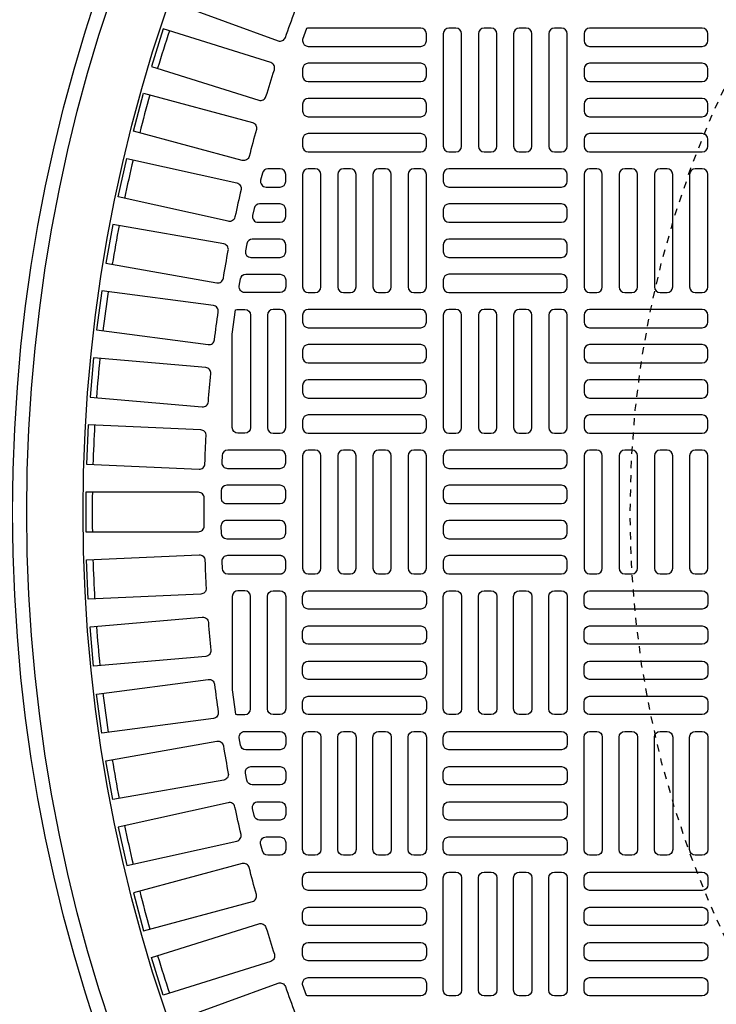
# Model space of a CAD drawing. Extents: x -169 to 6736, y -208 to 3022.
# Tile 602 of 656: x 5940 to 5950, y 1310 to 1324. Entities that reach past the tile are written whole.
import ezdxf

# ---------------------------------------------------------------- set-up
doc = ezdxf.new("R2010")
doc.units = 0
doc.header["$MEASUREMENT"] = 0
doc.linetypes.add('HIDDEN2', pattern=[0.28125, 0.1875, -0.09375])
doc.layers.get('DEFPOINTS').update_dxf_attribs({"linetype": 'CONTINUOUS'})
for name, color, linetype in [('TANK-MANHOLE-COVER-40', 2, 'CONTINUOUS'), ('TANK-MANHOLE-COVER-HATCH-40', 252, 'CONTINUOUS'), ('TANK-SLOPE', 3, 'CONTINUOUS')]:
    doc.layers.add(name, color=color, linetype=linetype)

msp = doc.modelspace()

# ---------------------------------------------------------------- linework, layer by layer
at = {"layer": 'DEFPOINTS', "color": 8, "linetype": 'HIDDEN2', "ltscale": 0.125}
msp.add_circle((5962.39028, 1317.01839), 14, dxfattribs=at)
msp.add_circle((5962.39028, 1317.01839), 14, dxfattribs=at)
at = {"layer": 'TANK-MANHOLE-COVER-40', "color": 4, "linetype": 'Continuous'}
msp.add_circle((5962.39105, 1317.01839), 22.63902, dxfattribs=at)
at = {"layer": 'TANK-MANHOLE-COVER-40', "color": 1, "linetype": 'Continuous'}
msp.add_circle((5962.39105, 1317.01839), 22.44094, dxfattribs=at)
at = {"layer": 'TANK-MANHOLE-COVER-40', "color": 2, "linetype": 'Continuous'}
msp.add_circle((5962.39105, 1317.01839), 21.65354, dxfattribs=at)
at = {"layer": 'TANK-MANHOLE-COVER-HATCH-40', "linetype": 'Continuous'}
for points in [[(5943.56803, 1323.66075, -0.00491171), (5943.70216, 1324.02925, 0.41709369), (5943.65536, 1324.1309), (5942.17462, 1324.66984), (5941.98611, 1324.1519), (5943.46685, 1323.61296, 0.41709369), (5943.56803, 1323.66075)], [(5943.29621, 1322.83338, -0.00491171), (5943.41413, 1323.20738, 0.41709369), (5943.36295, 1323.30689), (5941.86011, 1323.78073), (5941.69437, 1323.25506), (5943.19721, 1322.78122, 0.41709369), (5943.29621, 1322.83338)], [(5943.06074, 1321.99494, -0.41709369), (5942.96411, 1321.93851), (5941.44203, 1322.34635), (5941.58469, 1322.87875), (5943.10676, 1322.47091, -0.41709369), (5943.16224, 1322.37373, 0.00491171), (5943.06074, 1321.99494)], [(5942.86206, 1321.14703, -0.41709369), (5942.76798, 1321.08644), (5941.22957, 1321.4275), (5941.34886, 1321.96561), (5942.88728, 1321.62455, -0.41709369), (5942.94694, 1321.52988, 0.00491171), (5942.86206, 1321.14703)], [(5942.70056, 1320.29125, -0.00491171), (5942.76866, 1320.67745, 0.41709369), (5942.70493, 1320.76943), (5941.1531, 1321.04306), (5941.05738, 1320.50025), (5942.60921, 1320.22662, 0.41709369), (5942.70056, 1320.29125)], [(5942.57654, 1319.42925, -0.00491171), (5942.62773, 1319.81805, 0.41709369), (5942.56005, 1319.90716), (5940.99776, 1320.11284), (5940.92581, 1319.56637), (5942.4881, 1319.3607, 0.41709369), (5942.57654, 1319.42925)], [(5942.49024, 1318.56266, -0.00491171), (5942.52442, 1318.95332, 0.41709369), (5942.45291, 1319.0394), (5940.88314, 1319.17673), (5940.8351, 1318.62765), (5942.40488, 1318.49031, 0.41709369), (5942.49024, 1318.56266)], [(5942.43138, 1317.21447, 0.41709369), (5942.35264, 1317.29398), (5940.77687, 1317.29398), (5940.77687, 1316.7428), (5942.35264, 1316.7428, 0.41709369), (5942.43138, 1316.82231, -0.00491171), (5942.43138, 1317.21447)], [(5942.49024, 1315.47412, 0.00491171), (5942.52442, 1315.08346, -0.41709369), (5942.45291, 1314.99739), (5940.88314, 1314.86005), (5940.8351, 1315.40913), (5942.40488, 1315.54647, -0.41709369), (5942.49024, 1315.47412)], [(5942.57654, 1314.60753, 0.00491171), (5942.62773, 1314.21873, -0.41709369), (5942.56005, 1314.12962), (5940.99776, 1313.92394), (5940.92581, 1314.47041), (5942.4881, 1314.67609, -0.41709369), (5942.57654, 1314.60753)], [(5942.70056, 1313.74553, 0.00491171), (5942.76866, 1313.35933, -0.41709369), (5942.70493, 1313.26736), (5941.1531, 1312.99373), (5941.05738, 1313.53653), (5942.60921, 1313.81016, -0.41709369), (5942.70056, 1313.74553)], [(5942.86206, 1312.88976, 0.41709369), (5942.76798, 1312.95035), (5941.22957, 1312.60929), (5941.34886, 1312.07117), (5942.88728, 1312.41223, 0.41709369), (5942.94694, 1312.5069, -0.00491171), (5942.86206, 1312.88976)], [(5943.06074, 1312.04185, 0.41709369), (5942.96411, 1312.09827), (5941.44203, 1311.69043), (5941.58469, 1311.15803), (5943.10676, 1311.56587, 0.41709369), (5943.16224, 1311.66305, -0.00491171), (5943.06074, 1312.04185)], [(5943.29621, 1311.20341, 0.00491171), (5943.41413, 1310.8294, -0.41709369), (5943.36295, 1310.72989), (5941.86011, 1310.25605), (5941.69437, 1310.78172), (5943.19721, 1311.25556, -0.41709369), (5943.29621, 1311.20341)], [(5943.56803, 1310.37604, 0.00491171), (5943.70216, 1310.00753, -0.41709369), (5943.65536, 1309.90588), (5942.17462, 1309.36694), (5941.98611, 1309.88488), (5943.46685, 1310.42382, -0.41709369), (5943.56803, 1310.37604)]]:
    msp.add_lwpolyline(points, format="xyb", dxfattribs=at)
for points in [[(5943.80837, 1323.63174), (5943.80837, 1323.61288, 0.41421356), (5943.88711, 1323.53414), (5945.46191, 1323.53414, 0.41421356), (5945.54065, 1323.61288), (5945.54065, 1323.71131, 0.41421356), (5945.46191, 1323.79005), (5943.88711, 1323.79005, 0.07385003), (5943.86423, 1323.78665)], [(5943.80837, 1323.12075, 0.41421356), (5943.88711, 1323.04201), (5945.46191, 1323.04201, 0.41421356), (5945.54065, 1323.12075), (5945.54065, 1323.21918, 0.41421356), (5945.46191, 1323.29792), (5943.88711, 1323.29792, 0.41421356), (5943.80837, 1323.21918)], [(5943.80837, 1322.62863, 0.41421356), (5943.88711, 1322.54989), (5945.46191, 1322.54989, 0.41421356), (5945.54065, 1322.62863), (5945.54065, 1322.72705, 0.41421356), (5945.46191, 1322.80579), (5943.88711, 1322.80579, 0.41421356), (5943.80837, 1322.72705)], [(5943.80837, 1322.1365, 0.41421356), (5943.88711, 1322.05776), (5945.46191, 1322.05776, 0.41421356), (5945.54065, 1322.1365), (5945.54065, 1322.23493, 0.41421356), (5945.46191, 1322.31367), (5943.88711, 1322.31367, 0.41421356), (5943.80837, 1322.23493)], [(5943.49341, 1321.82154), (5943.32223, 1321.82154, 0.34573684), (5943.24573, 1321.76147), (5943.22172, 1321.66304, 0.48617467), (5943.29821, 1321.56564), (5943.49341, 1321.56564), (5943.49341, 1321.56564, 0.41421356), (5943.57215, 1321.64438), (5943.57215, 1321.7428), (5943.57215, 1321.7428, 0.41421356)], [(5943.49341, 1321.32942), (5943.207, 1321.32942, 0.35291937), (5943.13005, 1321.26737), (5943.10869, 1321.16895, 0.47828469), (5943.18564, 1321.07351), (5943.49341, 1321.07351), (5943.49341, 1321.07351, 0.41421356), (5943.57215, 1321.15225), (5943.57215, 1321.25068), (5943.57215, 1321.25068, 0.41421356)], [(5943.49341, 1320.83729), (5943.10502, 1320.83729, 0.36009445), (5943.02767, 1320.77328), (5943.00892, 1320.67486, 0.47048611), (5943.08627, 1320.58138), (5943.49341, 1320.58138, 0.41421356), (5943.57215, 1320.66012), (5943.57215, 1320.75855), (5943.57215, 1320.75855, 0.41421356)], [(5943.57215, 1320.26642), (5943.57215, 1320.26642), (5943.57215, 1320.168, -0.41421356), (5943.49341, 1320.08926), (5942.99989, 1320.08926, -0.46277143), (5942.92219, 1320.18077), (5942.93837, 1320.27919, -0.36726762), (5943.01607, 1320.34516), (5943.49341, 1320.34516, -0.41421356)], [(5942.87037, 1319.84602, -0.10672862), (5942.90286, 1319.85304), (5942.90286, 1319.85304), (5943.00128, 1319.85304, -0.41421356), (5943.08002, 1319.7743), (5943.08002, 1319.7743), (5943.08002, 1318.19949, -0.41421356), (5943.00128, 1318.12075), (5943.00128, 1318.12075), (5942.90286, 1318.12075, -0.41421356), (5942.82412, 1318.19949), (5942.82412, 1318.19949), (5942.82412, 1319.50588)], [(5943.49341, 1318.12075, 0.41421356), (5943.57215, 1318.19949), (5943.57215, 1319.7743, 0.41421356), (5943.49341, 1319.85304), (5943.39498, 1319.85304, 0.41421356), (5943.31624, 1319.7743), (5943.31624, 1318.19949, 0.41421356), (5943.39498, 1318.12075)], [(5940.80947, 1318.23652), (5940.78542, 1317.68586), (5942.35969, 1317.61713, 0.41709369), (5942.44182, 1317.69313, -0.00491171), (5942.45893, 1318.08491, 0.41709369), (5942.38374, 1318.16778)], [(5942.75782, 1317.62863), (5943.49341, 1317.62863, 0.41421356), (5943.57215, 1317.70737), (5943.57215, 1317.80579, 0.41421356), (5943.49341, 1317.88453), (5942.76151, 1317.88453, 0.40329122), (5942.68282, 1317.80874), (5942.67914, 1317.71032, 0.20378141), (5942.70111, 1317.65274, 0.20378141)], [(5942.74672, 1317.1365), (5943.49341, 1317.1365, 0.41421356), (5943.57215, 1317.21524), (5943.57215, 1317.31367, 0.41421356), (5943.49341, 1317.39241), (5942.74795, 1317.39241, 0.41056424), (5942.66921, 1317.31465), (5942.66798, 1317.21622, 0.20053403), (5942.69069, 1317.15991, 0.20053403)], [(5942.74558, 1316.90028, 0.41977873), (5942.66685, 1316.82005), (5942.66872, 1316.72162, 0.40867021), (5942.74744, 1316.64438), (5943.49341, 1316.64438), (5943.49341, 1316.64438, 0.41421356), (5943.57215, 1316.72312), (5943.57215, 1316.82154), (5943.57215, 1316.82154, 0.41421356), (5943.49341, 1316.90028)], [(5940.80947, 1315.80027), (5940.78542, 1316.35092), (5942.35969, 1316.41966, -0.41709369), (5942.44182, 1316.34365, 0.00491171), (5942.45893, 1315.95187, -0.41709369), (5942.38374, 1315.869)], [(5943.50496, 1316.1531), (5943.50877, 1316.15376), (5943.51254, 1316.15461), (5943.51626, 1316.15564), (5943.51993, 1316.15685), (5943.52354, 1316.15824), (5943.52707, 1316.15981), (5943.53053, 1316.16155), (5943.53389, 1316.16345), (5943.53715, 1316.16552), (5943.54031, 1316.16775), (5943.54336, 1316.17012), (5943.54629, 1316.17265), (5943.54909, 1316.17531), (5943.55175, 1316.17811), (5943.55427, 1316.18104), (5943.55665, 1316.18408), (5943.55888, 1316.18724), (5943.56095, 1316.19051), (5943.56285, 1316.19387), (5943.56459, 1316.19732), (5943.56615, 1316.20086), (5943.56754, 1316.20446), (5943.56876, 1316.20813), (5943.56979, 1316.21186), (5943.57063, 1316.21563), (5943.5713, 1316.21944), (5943.57177, 1316.22327), (5943.57205, 1316.22713), (5943.57215, 1316.23099), (5943.57215, 1316.32942), (5943.57205, 1316.33328), (5943.57177, 1316.33713), (5943.5713, 1316.34097), (5943.57063, 1316.34478), (5943.56979, 1316.34855), (5943.56876, 1316.35227), (5943.56754, 1316.35594), (5943.56615, 1316.35955), (5943.56459, 1316.36308), (5943.56285, 1316.36653), (5943.56095, 1316.3699), (5943.55888, 1316.37316), (5943.55665, 1316.37632), (5943.55427, 1316.37937), (5943.55175, 1316.38229), (5943.54909, 1316.38509), (5943.54629, 1316.38776), (5943.54336, 1316.39028), (5943.54031, 1316.39266), (5943.53715, 1316.39489), (5943.53389, 1316.39695), (5943.53053, 1316.39886), (5943.52707, 1316.4006), (5943.52354, 1316.40216), (5943.51993, 1316.40355), (5943.51626, 1316.40476), (5943.51254, 1316.4058), (5943.50877, 1316.40664), (5943.50496, 1316.4073), (5943.50113, 1316.40778), (5943.49727, 1316.40806), (5943.49341, 1316.40816), (5942.75782, 1316.40816, 0.42522092), (5942.67914, 1316.32647), (5942.68282, 1316.22804, 0.40329122), (5942.76151, 1316.15225), (5943.49341, 1316.15225), (5943.49727, 1316.15234), (5943.50113, 1316.15263)], [(5942.87037, 1314.19076, 0.10672862), (5942.90286, 1314.18375), (5942.90286, 1314.18375), (5943.00128, 1314.18375, 0.41421356), (5943.08002, 1314.26249), (5943.08002, 1314.26249), (5943.08002, 1315.83729, 0.41421356), (5943.00128, 1315.91603), (5943.00128, 1315.91603), (5942.90286, 1315.91603, 0.41421356), (5942.82412, 1315.83729), (5942.82412, 1315.83729), (5942.82412, 1314.5309)], [(5943.49341, 1315.91603, -0.41421356), (5943.57215, 1315.83729), (5943.57215, 1314.26249, -0.41421356), (5943.49341, 1314.18375), (5943.39498, 1314.18375, -0.41421356), (5943.31624, 1314.26249), (5943.31624, 1315.83729, -0.41421356), (5943.39498, 1315.91603)], [(5942.99989, 1313.94753), (5943.49341, 1313.94753, -0.41421356), (5943.57215, 1313.86879), (5943.57215, 1313.77036), (5943.57215, 1313.77036, -0.41421356), (5943.49341, 1313.69162), (5943.01607, 1313.69162, -0.36726762), (5942.93837, 1313.75759), (5942.92219, 1313.85602, -0.46277143)], [(5943.49341, 1313.4554, -0.41421356), (5943.57215, 1313.37666), (5943.57215, 1313.27823), (5943.57215, 1313.27823, -0.41421356), (5943.49341, 1313.19949), (5943.10502, 1313.19949, -0.36009445), (5943.02767, 1313.2635), (5943.00892, 1313.36192, -0.47048611), (5943.08627, 1313.4554)], [(5943.18564, 1312.96327), (5943.49341, 1312.96327), (5943.49341, 1312.96327, -0.41421356), (5943.57215, 1312.88453), (5943.57215, 1312.78611), (5943.57215, 1312.78611, -0.41421356), (5943.49341, 1312.70737), (5943.207, 1312.70737, -0.35291937), (5943.13005, 1312.76941), (5943.10869, 1312.86783, -0.47828469)], [(5943.29821, 1312.47115), (5943.49341, 1312.47115), (5943.49341, 1312.47115, -0.41421356), (5943.57215, 1312.39241), (5943.57215, 1312.29398), (5943.57215, 1312.29398, -0.41421356), (5943.49341, 1312.21524), (5943.32223, 1312.21524, -0.34573684), (5943.24573, 1312.27532), (5943.22172, 1312.37374, -0.48617467)], [(5943.80837, 1311.90028, -0.41421356), (5943.88711, 1311.97902), (5945.46191, 1311.97902, -0.41421356), (5945.54065, 1311.90028), (5945.54065, 1311.80186, -0.41421356), (5945.46191, 1311.72312), (5943.88711, 1311.72312, -0.41421356), (5943.80837, 1311.80186)], [(5943.80837, 1311.40816, -0.41421356), (5943.88711, 1311.4869), (5945.46191, 1311.4869, -0.41421356), (5945.54065, 1311.40816), (5945.54065, 1311.30973, -0.41421356), (5945.46191, 1311.23099), (5943.88711, 1311.23099, -0.41421356), (5943.80837, 1311.30973)], [(5943.80837, 1310.91603, -0.41421356), (5943.88711, 1310.99477), (5945.46191, 1310.99477, -0.41421356), (5945.54065, 1310.91603), (5945.54065, 1310.8176, -0.41421356), (5945.46191, 1310.73886), (5943.88711, 1310.73886, -0.41421356), (5943.80837, 1310.8176)], [(5943.80837, 1310.40504), (5943.80837, 1310.4239, -0.41421356), (5943.88711, 1310.50264), (5945.46191, 1310.50264, -0.41421356), (5945.54065, 1310.4239), (5945.54065, 1310.32548, -0.41421356), (5945.46191, 1310.24674), (5943.88711, 1310.24674, -0.07385003), (5943.86423, 1310.25014)]]:
    msp.add_lwpolyline(points, format="xyb", close=True, dxfattribs=at)
at = {"layer": 'TANK-MANHOLE-COVER-HATCH-40', "linetype": 'Continuous', "flags": 128}
for points in [[(5945.95404, 1322.05776, 0.41421356), (5946.03278, 1322.1365), (5946.03278, 1323.71131, 0.41421356), (5945.95404, 1323.79005), (5945.85561, 1323.79005, 0.41421356), (5945.77687, 1323.71131), (5945.77687, 1322.1365, 0.41421356), (5945.85561, 1322.05776)], [(5946.44616, 1322.05776, 0.41421356), (5946.5249, 1322.1365), (5946.5249, 1323.71131, 0.41421356), (5946.44616, 1323.79005), (5946.34774, 1323.79005, 0.41421356), (5946.269, 1323.71131), (5946.269, 1322.1365, 0.41421356), (5946.34774, 1322.05776)], [(5946.93829, 1322.05776, 0.41421356), (5947.01703, 1322.1365), (5947.01703, 1323.71131, 0.41421356), (5946.93829, 1323.79005), (5946.83986, 1323.79005, 0.41421356), (5946.76112, 1323.71131), (5946.76112, 1322.1365, 0.41421356), (5946.83986, 1322.05776)], [(5947.43042, 1322.05776, 0.41421356), (5947.50916, 1322.1365), (5947.50916, 1323.71131, 0.41421356), (5947.43042, 1323.79005), (5947.33199, 1323.79005, 0.41421356), (5947.25325, 1323.71131), (5947.25325, 1322.1365, 0.41421356), (5947.33199, 1322.05776)], [(5947.74538, 1323.61288, 0.41421356), (5947.82412, 1323.53414), (5949.39892, 1323.53414, 0.41421356), (5949.47766, 1323.61288), (5949.47766, 1323.71131, 0.41421356), (5949.39892, 1323.79005), (5947.82412, 1323.79005, 0.41421356), (5947.74538, 1323.71131)], [(5947.74538, 1323.12075, 0.41421356), (5947.82412, 1323.04201), (5949.39892, 1323.04201, 0.41421356), (5949.47766, 1323.12075), (5949.47766, 1323.21918, 0.41421356), (5949.39892, 1323.29792), (5947.82412, 1323.29792, 0.41421356), (5947.74538, 1323.21918)], [(5947.74538, 1322.62863, 0.41421356), (5947.82412, 1322.54989), (5949.39892, 1322.54989, 0.41421356), (5949.47766, 1322.62863), (5949.47766, 1322.72705, 0.41421356), (5949.39892, 1322.80579), (5947.82412, 1322.80579, 0.41421356), (5947.74538, 1322.72705)], [(5947.74538, 1322.1365, 0.41421356), (5947.82412, 1322.05776), (5949.39892, 1322.05776, 0.41421356), (5949.47766, 1322.1365), (5949.47766, 1322.23493, 0.41421356), (5949.39892, 1322.31367), (5947.82412, 1322.31367, 0.41421356), (5947.74538, 1322.23493)], [(5943.98553, 1320.08926, 0.41421356), (5944.06427, 1320.168), (5944.06427, 1321.7428, 0.41421356), (5943.98553, 1321.82154), (5943.88711, 1321.82154, 0.41421356), (5943.80837, 1321.7428), (5943.80837, 1320.168, 0.41421356), (5943.88711, 1320.08926)], [(5944.47766, 1320.08926, 0.41421356), (5944.5564, 1320.168), (5944.5564, 1321.7428, 0.41421356), (5944.47766, 1321.82154), (5944.37923, 1321.82154, 0.41421356), (5944.30049, 1321.7428), (5944.30049, 1320.168, 0.41421356), (5944.37923, 1320.08926)], [(5944.96979, 1320.08926, 0.41421356), (5945.04853, 1320.168), (5945.04853, 1321.7428, 0.41421356), (5944.96979, 1321.82154), (5944.87136, 1321.82154, 0.41421356), (5944.79262, 1321.7428), (5944.79262, 1320.168, 0.41421356), (5944.87136, 1320.08926)], [(5945.46191, 1320.08926, 0.41421356), (5945.54065, 1320.168), (5945.54065, 1321.7428, 0.41421356), (5945.46191, 1321.82154), (5945.36349, 1321.82154, 0.41421356), (5945.28475, 1321.7428), (5945.28475, 1320.168, 0.41421356), (5945.36349, 1320.08926)], [(5947.50916, 1321.7428, 0.41421356), (5947.43042, 1321.82154), (5945.85561, 1321.82154, 0.41421356), (5945.77687, 1321.7428), (5945.77687, 1321.64438, 0.41421356), (5945.85561, 1321.56564), (5947.43042, 1321.56564, 0.41421356), (5947.50916, 1321.64438)], [(5947.92254, 1320.08926, 0.41421356), (5948.00128, 1320.168), (5948.00128, 1321.7428, 0.41421356), (5947.92254, 1321.82154), (5947.82412, 1321.82154, 0.41421356), (5947.74538, 1321.7428), (5947.74538, 1320.168, 0.41421356), (5947.82412, 1320.08926)], [(5948.41467, 1320.08926, 0.41421356), (5948.49341, 1320.168), (5948.49341, 1321.7428, 0.41421356), (5948.41467, 1321.82154), (5948.31624, 1321.82154, 0.41421356), (5948.2375, 1321.7428), (5948.2375, 1320.168, 0.41421356), (5948.31624, 1320.08926)], [(5948.90679, 1320.08926, 0.41421356), (5948.98553, 1320.168), (5948.98553, 1321.7428, 0.41421356), (5948.90679, 1321.82154), (5948.80837, 1321.82154, 0.41421356), (5948.72963, 1321.7428), (5948.72963, 1320.168, 0.41421356), (5948.80837, 1320.08926)], [(5949.39892, 1320.08926, 0.41421356), (5949.47766, 1320.168), (5949.47766, 1321.7428, 0.41421356), (5949.39892, 1321.82154), (5949.30049, 1321.82154, 0.41421356), (5949.22175, 1321.7428), (5949.22175, 1320.168, 0.41421356), (5949.30049, 1320.08926)], [(5947.50916, 1321.25068, 0.41421356), (5947.43042, 1321.32942), (5945.85561, 1321.32942, 0.41421356), (5945.77687, 1321.25068), (5945.77687, 1321.15225, 0.41421356), (5945.85561, 1321.07351), (5947.43042, 1321.07351, 0.41421356), (5947.50916, 1321.15225)], [(5947.50916, 1320.75855, 0.41421356), (5947.43042, 1320.83729), (5945.85561, 1320.83729, 0.41421356), (5945.77687, 1320.75855), (5945.77687, 1320.66012, 0.41421356), (5945.85561, 1320.58138), (5947.43042, 1320.58138, 0.41421356), (5947.50916, 1320.66012)], [(5947.50916, 1320.26642, 0.41421356), (5947.43042, 1320.34516), (5945.85561, 1320.34516, 0.41421356), (5945.77687, 1320.26642), (5945.77687, 1320.168, 0.41421356), (5945.85561, 1320.08926), (5947.43042, 1320.08926, 0.41421356), (5947.50916, 1320.168)], [(5943.80837, 1319.67587, 0.41421356), (5943.88711, 1319.59713), (5945.46191, 1319.59713, 0.41421356), (5945.54065, 1319.67587), (5945.54065, 1319.7743, 0.41421356), (5945.46191, 1319.85304), (5943.88711, 1319.85304, 0.41421356), (5943.80837, 1319.7743)], [(5945.95404, 1318.12075, 0.41421356), (5946.03278, 1318.19949), (5946.03278, 1319.7743, 0.41421356), (5945.95404, 1319.85304), (5945.85561, 1319.85304, 0.41421356), (5945.77687, 1319.7743), (5945.77687, 1318.19949, 0.41421356), (5945.85561, 1318.12075)], [(5946.44616, 1318.12075, 0.41421356), (5946.5249, 1318.19949), (5946.5249, 1319.7743, 0.41421356), (5946.44616, 1319.85304), (5946.34774, 1319.85304, 0.41421356), (5946.269, 1319.7743), (5946.269, 1318.19949, 0.41421356), (5946.34774, 1318.12075)], [(5946.93829, 1318.12075, 0.41421356), (5947.01703, 1318.19949), (5947.01703, 1319.7743, 0.41421356), (5946.93829, 1319.85304), (5946.83986, 1319.85304, 0.41421356), (5946.76112, 1319.7743), (5946.76112, 1318.19949, 0.41421356), (5946.83986, 1318.12075)], [(5947.43042, 1318.12075, 0.41421356), (5947.50916, 1318.19949), (5947.50916, 1319.7743, 0.41421356), (5947.43042, 1319.85304), (5947.33199, 1319.85304, 0.41421356), (5947.25325, 1319.7743), (5947.25325, 1318.19949, 0.41421356), (5947.33199, 1318.12075)], [(5947.74538, 1319.67587, 0.41421356), (5947.82412, 1319.59713), (5949.39892, 1319.59713, 0.41421356), (5949.47766, 1319.67587), (5949.47766, 1319.7743, 0.41421356), (5949.39892, 1319.85304), (5947.82412, 1319.85304, 0.41421356), (5947.74538, 1319.7743)], [(5943.80837, 1319.18375, 0.41421356), (5943.88711, 1319.10501), (5945.46191, 1319.10501, 0.41421356), (5945.54065, 1319.18375), (5945.54065, 1319.28217, 0.41421356), (5945.46191, 1319.36091), (5943.88711, 1319.36091, 0.41421356), (5943.80837, 1319.28217)], [(5947.74538, 1319.18375, 0.41421356), (5947.82412, 1319.10501), (5949.39892, 1319.10501, 0.41421356), (5949.47766, 1319.18375), (5949.47766, 1319.28217, 0.41421356), (5949.39892, 1319.36091), (5947.82412, 1319.36091, 0.41421356), (5947.74538, 1319.28217)], [(5943.80837, 1318.69162, 0.41421356), (5943.88711, 1318.61288), (5945.46191, 1318.61288, 0.41421356), (5945.54065, 1318.69162), (5945.54065, 1318.79005, 0.41421356), (5945.46191, 1318.86879), (5943.88711, 1318.86879, 0.41421356), (5943.80837, 1318.79005)], [(5947.74538, 1318.69162, 0.41421356), (5947.82412, 1318.61288), (5949.39892, 1318.61288, 0.41421356), (5949.47766, 1318.69162), (5949.47766, 1318.79005, 0.41421356), (5949.39892, 1318.86879), (5947.82412, 1318.86879, 0.41421356), (5947.74538, 1318.79005)], [(5943.80837, 1318.19949, 0.41421356), (5943.88711, 1318.12075), (5945.46191, 1318.12075, 0.41421356), (5945.54065, 1318.19949), (5945.54065, 1318.29792, 0.41421356), (5945.46191, 1318.37666), (5943.88711, 1318.37666, 0.41421356), (5943.80837, 1318.29792)], [(5947.74538, 1318.19949, 0.41421356), (5947.82412, 1318.12075), (5949.39892, 1318.12075, 0.41421356), (5949.47766, 1318.19949), (5949.47766, 1318.29792, 0.41421356), (5949.39892, 1318.37666), (5947.82412, 1318.37666, 0.41421356), (5947.74538, 1318.29792)], [(5943.98553, 1316.15225, 0.41421356), (5944.06427, 1316.23099), (5944.06427, 1317.80579, 0.41421356), (5943.98553, 1317.88453), (5943.88711, 1317.88453, 0.41421356), (5943.80837, 1317.80579), (5943.80837, 1316.23099, 0.41421356), (5943.88711, 1316.15225)], [(5944.47766, 1316.15225, 0.41421356), (5944.5564, 1316.23099), (5944.5564, 1317.80579, 0.41421356), (5944.47766, 1317.88453), (5944.37923, 1317.88453, 0.41421356), (5944.30049, 1317.80579), (5944.30049, 1316.23099, 0.41421356), (5944.37923, 1316.15225)], [(5944.96979, 1316.15225, 0.41421356), (5945.04853, 1316.23099), (5945.04853, 1317.80579, 0.41421356), (5944.96979, 1317.88453), (5944.87136, 1317.88453, 0.41421356), (5944.79262, 1317.80579), (5944.79262, 1316.23099, 0.41421356), (5944.87136, 1316.15225)], [(5945.46191, 1316.15225, 0.41421356), (5945.54065, 1316.23099), (5945.54065, 1317.80579, 0.41421356), (5945.46191, 1317.88453), (5945.36349, 1317.88453, 0.41421356), (5945.28475, 1317.80579), (5945.28475, 1316.23099, 0.41421356), (5945.36349, 1316.15225)], [(5947.50916, 1317.80579, 0.41421356), (5947.43042, 1317.88453), (5945.85561, 1317.88453, 0.41421356), (5945.77687, 1317.80579), (5945.77687, 1317.70737, 0.41421356), (5945.85561, 1317.62863), (5947.43042, 1317.62863, 0.41421356), (5947.50916, 1317.70737)], [(5947.92254, 1316.15225, 0.41421356), (5948.00128, 1316.23099), (5948.00128, 1317.80579, 0.41421356), (5947.92254, 1317.88453), (5947.82412, 1317.88453, 0.41421356), (5947.74538, 1317.80579), (5947.74538, 1316.23099, 0.41421356), (5947.82412, 1316.15225)], [(5948.41467, 1316.15225, 0.41421356), (5948.49341, 1316.23099), (5948.49341, 1317.80579, 0.41421356), (5948.41467, 1317.88453), (5948.31624, 1317.88453, 0.41421356), (5948.2375, 1317.80579), (5948.2375, 1316.23099, 0.41421356), (5948.31624, 1316.15225)], [(5948.90679, 1316.15225, 0.41421356), (5948.98553, 1316.23099), (5948.98553, 1317.80579, 0.41421356), (5948.90679, 1317.88453), (5948.80837, 1317.88453, 0.41421356), (5948.72963, 1317.80579), (5948.72963, 1316.23099, 0.41421356), (5948.80837, 1316.15225)], [(5949.39892, 1316.15225, 0.41421356), (5949.47766, 1316.23099), (5949.47766, 1317.80579, 0.41421356), (5949.39892, 1317.88453), (5949.30049, 1317.88453, 0.41421356), (5949.22175, 1317.80579), (5949.22175, 1316.23099, 0.41421356), (5949.30049, 1316.15225)], [(5947.50916, 1317.31367, 0.41421356), (5947.43042, 1317.39241), (5945.85561, 1317.39241, 0.41421356), (5945.77687, 1317.31367), (5945.77687, 1317.21524, 0.41421356), (5945.85561, 1317.1365), (5947.43042, 1317.1365, 0.41421356), (5947.50916, 1317.21524)], [(5947.50916, 1316.82154, 0.41421356), (5947.43042, 1316.90028), (5945.85561, 1316.90028, 0.41421356), (5945.77687, 1316.82154), (5945.77687, 1316.72312, 0.41421356), (5945.85561, 1316.64438), (5947.43042, 1316.64438, 0.41421356), (5947.50916, 1316.72312)], [(5947.50916, 1316.32942, 0.41421356), (5947.43042, 1316.40816), (5945.85561, 1316.40816, 0.41421356), (5945.77687, 1316.32942), (5945.77687, 1316.23099, 0.41421356), (5945.85561, 1316.15225), (5947.43042, 1316.15225, 0.41421356), (5947.50916, 1316.23099)], [(5943.80837, 1315.83729, -0.41421356), (5943.88711, 1315.91603), (5945.46191, 1315.91603, -0.41421356), (5945.54065, 1315.83729), (5945.54065, 1315.73886, -0.41421356), (5945.46191, 1315.66012), (5943.88711, 1315.66012, -0.41421356), (5943.80837, 1315.73886)], [(5945.95404, 1315.91603, -0.41421356), (5946.03278, 1315.83729), (5946.03278, 1314.26249, -0.41421356), (5945.95404, 1314.18375), (5945.85561, 1314.18375, -0.41421356), (5945.77687, 1314.26249), (5945.77687, 1315.83729, -0.41421356), (5945.85561, 1315.91603)], [(5946.44616, 1315.91603, -0.41421356), (5946.5249, 1315.83729), (5946.5249, 1314.26249, -0.41421356), (5946.44616, 1314.18375), (5946.34774, 1314.18375, -0.41421356), (5946.269, 1314.26249), (5946.269, 1315.83729, -0.41421356), (5946.34774, 1315.91603)], [(5946.93829, 1315.91603, -0.41421356), (5947.01703, 1315.83729), (5947.01703, 1314.26249, -0.41421356), (5946.93829, 1314.18375), (5946.83986, 1314.18375, -0.41421356), (5946.76112, 1314.26249), (5946.76112, 1315.83729, -0.41421356), (5946.83986, 1315.91603)], [(5947.43042, 1315.91603, -0.41421356), (5947.50916, 1315.83729), (5947.50916, 1314.26249, -0.41421356), (5947.43042, 1314.18375), (5947.33199, 1314.18375, -0.41421356), (5947.25325, 1314.26249), (5947.25325, 1315.83729, -0.41421356), (5947.33199, 1315.91603)], [(5947.74538, 1315.83729, -0.41421356), (5947.82412, 1315.91603), (5949.39892, 1315.91603, -0.41421356), (5949.47766, 1315.83729), (5949.47766, 1315.73886, -0.41421356), (5949.39892, 1315.66012), (5947.82412, 1315.66012, -0.41421356), (5947.74538, 1315.73886)], [(5943.80837, 1315.34516, -0.41421356), (5943.88711, 1315.4239), (5945.46191, 1315.4239, -0.41421356), (5945.54065, 1315.34516), (5945.54065, 1315.24674, -0.41421356), (5945.46191, 1315.168), (5943.88711, 1315.168, -0.41421356), (5943.80837, 1315.24674)], [(5947.74538, 1315.34516, -0.41421356), (5947.82412, 1315.4239), (5949.39892, 1315.4239, -0.41421356), (5949.47766, 1315.34516), (5949.47766, 1315.24674, -0.41421356), (5949.39892, 1315.168), (5947.82412, 1315.168, -0.41421356), (5947.74538, 1315.24674)], [(5943.80837, 1314.85304, -0.41421356), (5943.88711, 1314.93178), (5945.46191, 1314.93178, -0.41421356), (5945.54065, 1314.85304), (5945.54065, 1314.75461, -0.41421356), (5945.46191, 1314.67587), (5943.88711, 1314.67587, -0.41421356), (5943.80837, 1314.75461)], [(5947.74538, 1314.85304, -0.41421356), (5947.82412, 1314.93178), (5949.39892, 1314.93178, -0.41421356), (5949.47766, 1314.85304), (5949.47766, 1314.75461, -0.41421356), (5949.39892, 1314.67587), (5947.82412, 1314.67587, -0.41421356), (5947.74538, 1314.75461)], [(5943.80837, 1314.36091, -0.41421356), (5943.88711, 1314.43965), (5945.46191, 1314.43965, -0.41421356), (5945.54065, 1314.36091), (5945.54065, 1314.26249, -0.41421356), (5945.46191, 1314.18375), (5943.88711, 1314.18375, -0.41421356), (5943.80837, 1314.26249)], [(5947.74538, 1314.36091, -0.41421356), (5947.82412, 1314.43965), (5949.39892, 1314.43965, -0.41421356), (5949.47766, 1314.36091), (5949.47766, 1314.26249, -0.41421356), (5949.39892, 1314.18375), (5947.82412, 1314.18375, -0.41421356), (5947.74538, 1314.26249)], [(5943.98553, 1313.94753, -0.41421356), (5944.06427, 1313.86879), (5944.06427, 1312.29398, -0.41421356), (5943.98553, 1312.21524), (5943.88711, 1312.21524, -0.41421356), (5943.80837, 1312.29398), (5943.80837, 1313.86879, -0.41421356), (5943.88711, 1313.94753)], [(5944.47766, 1313.94753, -0.41421356), (5944.5564, 1313.86879), (5944.5564, 1312.29398, -0.41421356), (5944.47766, 1312.21524), (5944.37923, 1312.21524, -0.41421356), (5944.30049, 1312.29398), (5944.30049, 1313.86879, -0.41421356), (5944.37923, 1313.94753)], [(5944.96979, 1313.94753, -0.41421356), (5945.04853, 1313.86879), (5945.04853, 1312.29398, -0.41421356), (5944.96979, 1312.21524), (5944.87136, 1312.21524, -0.41421356), (5944.79262, 1312.29398), (5944.79262, 1313.86879, -0.41421356), (5944.87136, 1313.94753)], [(5945.46191, 1313.94753, -0.41421356), (5945.54065, 1313.86879), (5945.54065, 1312.29398, -0.41421356), (5945.46191, 1312.21524), (5945.36349, 1312.21524, -0.41421356), (5945.28475, 1312.29398), (5945.28475, 1313.86879, -0.41421356), (5945.36349, 1313.94753)], [(5947.50916, 1313.77036, -0.41421356), (5947.43042, 1313.69162), (5945.85561, 1313.69162, -0.41421356), (5945.77687, 1313.77036), (5945.77687, 1313.86879, -0.41421356), (5945.85561, 1313.94753), (5947.43042, 1313.94753, -0.41421356), (5947.50916, 1313.86879)], [(5947.92254, 1313.94753, -0.41421356), (5948.00128, 1313.86879), (5948.00128, 1312.29398, -0.41421356), (5947.92254, 1312.21524), (5947.82412, 1312.21524, -0.41421356), (5947.74538, 1312.29398), (5947.74538, 1313.86879, -0.41421356), (5947.82412, 1313.94753)], [(5948.41467, 1313.94753, -0.41421356), (5948.49341, 1313.86879), (5948.49341, 1312.29398, -0.41421356), (5948.41467, 1312.21524), (5948.31624, 1312.21524, -0.41421356), (5948.2375, 1312.29398), (5948.2375, 1313.86879, -0.41421356), (5948.31624, 1313.94753)], [(5948.90679, 1313.94753, -0.41421356), (5948.98553, 1313.86879), (5948.98553, 1312.29398, -0.41421356), (5948.90679, 1312.21524), (5948.80837, 1312.21524, -0.41421356), (5948.72963, 1312.29398), (5948.72963, 1313.86879, -0.41421356), (5948.80837, 1313.94753)], [(5949.39892, 1313.94753, -0.41421356), (5949.47766, 1313.86879), (5949.47766, 1312.29398, -0.41421356), (5949.39892, 1312.21524), (5949.30049, 1312.21524, -0.41421356), (5949.22175, 1312.29398), (5949.22175, 1313.86879, -0.41421356), (5949.30049, 1313.94753)], [(5947.50916, 1313.27823, -0.41421356), (5947.43042, 1313.19949), (5945.85561, 1313.19949, -0.41421356), (5945.77687, 1313.27823), (5945.77687, 1313.37666, -0.41421356), (5945.85561, 1313.4554), (5947.43042, 1313.4554, -0.41421356), (5947.50916, 1313.37666)], [(5947.50916, 1312.78611, -0.41421356), (5947.43042, 1312.70737), (5945.85561, 1312.70737, -0.41421356), (5945.77687, 1312.78611), (5945.77687, 1312.88453, -0.41421356), (5945.85561, 1312.96327), (5947.43042, 1312.96327, -0.41421356), (5947.50916, 1312.88453)], [(5947.50916, 1312.29398, -0.41421356), (5947.43042, 1312.21524), (5945.85561, 1312.21524, -0.41421356), (5945.77687, 1312.29398), (5945.77687, 1312.39241, -0.41421356), (5945.85561, 1312.47115), (5947.43042, 1312.47115, -0.41421356), (5947.50916, 1312.39241)], [(5945.95404, 1311.97902, -0.41421356), (5946.03278, 1311.90028), (5946.03278, 1310.32548, -0.41421356), (5945.95404, 1310.24674), (5945.85561, 1310.24674, -0.41421356), (5945.77687, 1310.32548), (5945.77687, 1311.90028, -0.41421356), (5945.85561, 1311.97902)], [(5946.44616, 1311.97902, -0.41421356), (5946.5249, 1311.90028), (5946.5249, 1310.32548, -0.41421356), (5946.44616, 1310.24674), (5946.34774, 1310.24674, -0.41421356), (5946.269, 1310.32548), (5946.269, 1311.90028, -0.41421356), (5946.34774, 1311.97902)], [(5946.93829, 1311.97902, -0.41421356), (5947.01703, 1311.90028), (5947.01703, 1310.32548, -0.41421356), (5946.93829, 1310.24674), (5946.83986, 1310.24674, -0.41421356), (5946.76112, 1310.32548), (5946.76112, 1311.90028, -0.41421356), (5946.83986, 1311.97902)], [(5947.43042, 1311.97902, -0.41421356), (5947.50916, 1311.90028), (5947.50916, 1310.32548, -0.41421356), (5947.43042, 1310.24674), (5947.33199, 1310.24674, -0.41421356), (5947.25325, 1310.32548), (5947.25325, 1311.90028, -0.41421356), (5947.33199, 1311.97902)], [(5947.74538, 1311.90028, -0.41421356), (5947.82412, 1311.97902), (5949.39892, 1311.97902, -0.41421356), (5949.47766, 1311.90028), (5949.47766, 1311.80186, -0.41421356), (5949.39892, 1311.72312), (5947.82412, 1311.72312, -0.41421356), (5947.74538, 1311.80186)], [(5947.74538, 1311.40816, -0.41421356), (5947.82412, 1311.4869), (5949.39892, 1311.4869, -0.41421356), (5949.47766, 1311.40816), (5949.47766, 1311.30973, -0.41421356), (5949.39892, 1311.23099), (5947.82412, 1311.23099, -0.41421356), (5947.74538, 1311.30973)], [(5947.74538, 1310.91603, -0.41421356), (5947.82412, 1310.99477), (5949.39892, 1310.99477, -0.41421356), (5949.47766, 1310.91603), (5949.47766, 1310.8176, -0.41421356), (5949.39892, 1310.73886), (5947.82412, 1310.73886, -0.41421356), (5947.74538, 1310.8176)], [(5947.74538, 1310.4239, -0.41421356), (5947.82412, 1310.50264), (5949.39892, 1310.50264, -0.41421356), (5949.47766, 1310.4239), (5949.47766, 1310.32548, -0.41421356), (5949.39892, 1310.24674), (5947.82412, 1310.24674, -0.41421356), (5947.74538, 1310.32548)]]:
    msp.add_lwpolyline(points, format="xyb", close=True, dxfattribs=at)
at = {"layer": 'TANK-MANHOLE-COVER-HATCH-40', "linetype": 'Continuous'}
for start, end in [(161.766426, 163.233574), (164.266426, 165.733574), (166.766426, 168.233574), (169.266426, 170.733574), (171.766426, 173.233574), (174.266426, 175.733574), (176.766426, 178.233574), (179.266426, 180.733574), (181.766426, 183.233574), (184.266426, 185.733574), (186.766426, 188.233574), (189.266426, 190.733574), (191.766426, 193.233574), (194.266426, 195.733574), (196.766426, 198.233574)]:
    msp.add_arc((5962.39105, 1317.01839), 21.52559, start, end, dxfattribs=at)
at = {"layer": 'TANK-SLOPE'}
msp.add_lwpolyline([(6025.3253, 1299.70852, 0.74436939), (6025.32576, 1334.32659), (5972.33047, 1350.20076, 1.34341903), (5972.32959, 1283.83576)], format="xyb", close=True, dxfattribs=at)

doc.saveas('drawing.dxf')
